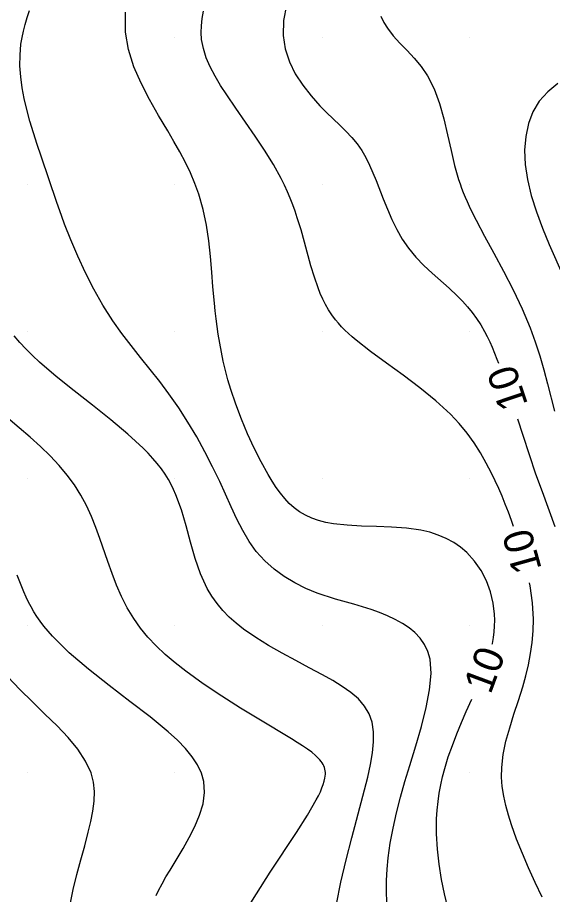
# Model space of a CAD drawing. Extents: x 2602990 to 2605851, y 618069 to 619180.
# Drawn here: x 2603439.3 to 2603475.7, y 618261.7 to 618321.3 of the extents above; entities that cross this region are included whole.
import ezdxf

# ---------------------------------------------------------------- set-up
doc = ezdxf.new("R2010")
doc.units = 0
for name, color, linetype in [('DTM Contours Major', 7, 'Continuous'), ('DTM Contours Major Text', 7, 'Continuous'), ('DTM Contours Minor', 7, 'Continuous'), ('DTM Contours Minor Text', 7, 'Continuous'), ('Exist DTM QL2 LIDAR Elevation Point', 7, 'Continuous')]:
    doc.layers.add(name, color=color, linetype=linetype)

msp = doc.modelspace()

# ---------------------------------------------------------------- linework, layer by layer
at = {"layer": 'DTM Contours Major'}
for points in [[(2603457.587, 618322.179), (2603457.385, 618321.128), (2603457.351, 618320.108), (2603457.49, 618319.199), (2603457.776, 618318.329), (2603458.182, 618317.503), (2603458.682, 618316.725), (2603459.249, 618315.998), (2603459.855, 618315.327), (2603460.308, 618314.873), (2603461.201, 618314.021), (2603461.624, 618313.604), (2603462.02, 618313.181), (2603462.38, 618312.741), (2603462.694, 618312.283), (2603462.973, 618311.803), (2603463.225, 618311.3), (2603463.456, 618310.779), (2603463.676, 618310.24), (2603464.156, 618308.997), (2603464.436, 618308.3), (2603464.739, 618307.604), (2603465.074, 618306.922), (2603465.451, 618306.264), (2603465.878, 618305.64), (2603466.376, 618305.04), (2603466.92, 618304.479), (2603467.492, 618303.946), (2603468.643, 618302.923), (2603469.186, 618302.412), (2603469.548, 618302.041), (2603469.888, 618301.661), (2603470.206, 618301.269), (2603470.504, 618300.861), (2603470.782, 618300.436), (2603471.042, 618299.99), (2603471.223, 618299.644), (2603471.396, 618299.283), (2603471.564, 618298.908), (2603471.727, 618298.515), (2603471.887, 618298.106), (2603471.991, 618297.828)], [(2603473.271, 618294.039), (2603473.634, 618292.925), (2603474.065, 618291.621), (2603474.515, 618290.312), (2603474.953, 618289.098), (2603475.823, 618286.73)]]:
    msp.add_lwpolyline(points, dxfattribs=at)
at = {"layer": 'DTM Contours Minor'}
for points in [[(2603464.407, 618261.174), (2603464.383, 618261.915), (2603464.387, 618262.665), (2603464.421, 618263.426), (2603464.489, 618264.202), (2603464.629, 618265.196), (2603464.821, 618266.215), (2603465.058, 618267.255), (2603465.332, 618268.314), (2603465.635, 618269.39), (2603465.959, 618270.479), (2603466.365, 618271.813), (2603466.751, 618273.134), (2603467.079, 618274.412), (2603467.311, 618275.618), (2603467.409, 618276.722), (2603467.336, 618277.694), (2603467.186, 618278.229), (2603466.96, 618278.706), (2603466.666, 618279.13), (2603466.313, 618279.506), (2603465.909, 618279.84), (2603465.462, 618280.138), (2603464.97, 618280.41), (2603464.448, 618280.654), (2603463.901, 618280.874), (2603463.334, 618281.075), (2603462.752, 618281.261), (2603462.161, 618281.435), (2603460.916, 618281.788), (2603460.498, 618281.914), (2603460.081, 618282.05), (2603459.663, 618282.199), (2603458.904, 618282.513), (2603458.157, 618282.886), (2603457.434, 618283.321), (2603456.748, 618283.821), (2603456.11, 618284.391), (2603455.532, 618285.035), (2603455.046, 618285.712), (2603454.61, 618286.449), (2603454.206, 618287.234), (2603453.821, 618288.058), (2603453.043, 618289.781), (2603452.559, 618290.79), (2603452.038, 618291.801), (2603451.481, 618292.81), (2603450.888, 618293.807), (2603450.259, 618294.787), (2603449.594, 618295.741), (2603448.967, 618296.575), (2603448.323, 618297.393), (2603447.672, 618298.205), (2603447.026, 618299.02), (2603446.395, 618299.85), (2603445.791, 618300.702), (2603445.112, 618301.767), (2603444.487, 618302.865), (2603443.915, 618303.981), (2603443.394, 618305.1), (2603442.924, 618306.206), (2603442.504, 618307.286), (2603442.314, 618307.805), (2603441.961, 618308.82), (2603441.46, 618310.305), (2603440.911, 618311.902), (2603440.642, 618312.697), (2603440.385, 618313.491), (2603440.146, 618314.282), (2603439.933, 618315.07), (2603439.759, 618315.815), (2603439.619, 618316.557), (2603439.521, 618317.298), (2603439.47, 618318.038), (2603439.475, 618318.778), (2603439.54, 618319.519), (2603439.612, 618319.965), (2603439.707, 618320.414), (2603439.825, 618320.867), (2603439.965, 618321.328), (2603440.127, 618321.799)], [(2603471.563, 618278.726), (2603471.574, 618278.773), (2603471.645, 618279.166), (2603471.697, 618279.56), (2603471.727, 618279.955), (2603471.735, 618280.354), (2603471.719, 618280.756), (2603471.621, 618281.522), (2603471.435, 618282.284), (2603471.163, 618283.025), (2603470.807, 618283.729), (2603470.367, 618284.378), (2603469.846, 618284.954), (2603469.416, 618285.321), (2603468.945, 618285.641), (2603468.437, 618285.915), (2603467.893, 618286.145), (2603467.315, 618286.331), (2603466.706, 618286.474), (2603465.737, 618286.615), (2603464.728, 618286.69), (2603463.703, 618286.727), (2603462.688, 618286.756), (2603461.707, 618286.806), (2603460.788, 618286.906), (2603460.263, 618287.004), (2603459.769, 618287.133), (2603459.307, 618287.295), (2603458.874, 618287.492), (2603458.471, 618287.727), (2603458.097, 618287.999), (2603457.767, 618288.294), (2603457.459, 618288.623), (2603457.167, 618288.984), (2603456.886, 618289.378), (2603456.614, 618289.801), (2603456.344, 618290.252), (2603455.867, 618291.117), (2603455.396, 618292.047), (2603454.943, 618293.023), (2603454.518, 618294.028), (2603454.131, 618295.042), (2603453.794, 618296.046), (2603453.603, 618296.693), (2603453.435, 618297.329), (2603453.288, 618297.957), (2603453.159, 618298.578), (2603453.047, 618299.195), (2603452.948, 618299.808), (2603452.873, 618300.329), (2603452.805, 618300.852), (2603452.744, 618301.379), (2603452.688, 618301.913), (2603452.588, 618303.009), (2603452.505, 618304.027), (2603452.413, 618305.076), (2603452.296, 618306.143), (2603452.137, 618307.213), (2603451.921, 618308.274), (2603451.63, 618309.312), (2603451.365, 618310.048), (2603451.057, 618310.77), (2603450.712, 618311.483), (2603450.336, 618312.193), (2603449.934, 618312.905), (2603449.512, 618313.624), (2603448.888, 618314.675), (2603448.271, 618315.752), (2603447.701, 618316.857), (2603447.216, 618317.989), (2603446.853, 618319.149), (2603446.65, 618320.338), (2603446.644, 618321.697)], [(2603473.017, 618286.733), (2603472.877, 618287.135), (2603472.667, 618287.698), (2603472.452, 618288.248), (2603472.231, 618288.786), (2603472.002, 618289.313), (2603471.763, 618289.833), (2603471.514, 618290.346), (2603471.153, 618291.041), (2603470.761, 618291.726), (2603470.331, 618292.402), (2603469.855, 618293.066), (2603469.326, 618293.717), (2603468.737, 618294.354), (2603467.742, 618295.275), (2603466.648, 618296.163), (2603465.507, 618297.018), (2603464.372, 618297.839), (2603463.295, 618298.628), (2603462.327, 618299.385), (2603462.052, 618299.618), (2603461.793, 618299.849), (2603461.55, 618300.08), (2603461.322, 618300.311), (2603461.11, 618300.543), (2603460.913, 618300.779), (2603460.661, 618301.115), (2603460.436, 618301.46), (2603460.232, 618301.816), (2603460.049, 618302.184), (2603459.881, 618302.565), (2603459.726, 618302.961), (2603459.477, 618303.686), (2603459.247, 618304.451), (2603458.803, 618306.06), (2603458.57, 618306.886), (2603458.316, 618307.715), (2603458.168, 618308.159), (2603458.009, 618308.602), (2603457.837, 618309.044), (2603457.651, 618309.487), (2603457.449, 618309.931), (2603457.228, 618310.378), (2603456.694, 618311.34), (2603456.093, 618312.308), (2603455.451, 618313.273), (2603454.141, 618315.163), (2603453.524, 618316.071), (2603453.106, 618316.72), (2603452.728, 618317.355), (2603452.402, 618317.98), (2603452.135, 618318.599), (2603451.937, 618319.216), (2603451.818, 618319.837), (2603451.785, 618320.302), (2603451.796, 618320.775), (2603451.849, 618321.257), (2603451.941, 618321.753)], [(2603463.996, 618321.416), (2603464.196, 618321.004), (2603464.441, 618320.609), (2603464.841, 618320.095), (2603465.296, 618319.594), (2603465.78, 618319.088), (2603466.268, 618318.562), (2603466.737, 618317.997), (2603467.16, 618317.378), (2603467.615, 618316.476), (2603467.978, 618315.485), (2603468.274, 618314.436), (2603468.528, 618313.361), (2603468.765, 618312.292), (2603469.011, 618311.26), (2603469.096, 618310.942), (2603469.185, 618310.631), (2603469.278, 618310.324), (2603469.378, 618310.022), (2603469.483, 618309.723), (2603469.596, 618309.426), (2603469.72, 618309.121), (2603469.852, 618308.816), (2603469.993, 618308.508), (2603470.297, 618307.882), (2603470.461, 618307.56), (2603471.042, 618306.464), (2603471.675, 618305.298), (2603472.33, 618304.076), (2603472.979, 618302.815), (2603473.592, 618301.53), (2603474.138, 618300.236), (2603474.488, 618299.277), (2603474.795, 618298.322), (2603475.07, 618297.373), (2603475.322, 618296.429), (2603475.798, 618294.56)], [(2603476.033, 618316.839), (2603475.344, 618316.288), (2603474.762, 618315.646), (2603474.327, 618314.925), (2603474.02, 618314.119), (2603473.836, 618313.241), (2603473.767, 618312.307), (2603473.809, 618311.33), (2603473.953, 618310.324), (2603474.214, 618309.228), (2603474.564, 618308.121), (2603474.98, 618307.01), (2603475.439, 618305.898), (2603476.397, 618303.698)], [(2603460.991, 618261.04), (2603461.28, 618262.546), (2603461.631, 618264.055), (2603462.016, 618265.544), (2603462.781, 618268.38), (2603463.106, 618269.683), (2603463.291, 618270.535), (2603463.426, 618271.334), (2603463.498, 618272.081), (2603463.493, 618272.773), (2603463.398, 618273.41), (2603463.199, 618273.991), (2603462.886, 618274.517), (2603462.468, 618274.997), (2603461.96, 618275.439), (2603461.374, 618275.855), (2603460.723, 618276.254), (2603460.022, 618276.647), (2603459.134, 618277.121), (2603458.215, 618277.606), (2603457.286, 618278.106), (2603456.37, 618278.627), (2603455.489, 618279.173), (2603454.665, 618279.749), (2603454.162, 618280.149), (2603453.694, 618280.568), (2603453.263, 618281.01), (2603452.869, 618281.479), (2603452.513, 618281.979), (2603452.196, 618282.514), (2603451.748, 618283.498), (2603451.38, 618284.558), (2603451.061, 618285.66), (2603450.758, 618286.771), (2603450.437, 618287.856), (2603450.065, 618288.883), (2603449.91, 618289.238), (2603449.742, 618289.581), (2603449.56, 618289.914), (2603449.33, 618290.287), (2603449.078, 618290.651), (2603448.805, 618291.007), (2603448.508, 618291.358), (2603448.189, 618291.707), (2603447.845, 618292.056), (2603446.805, 618293.011), (2603445.641, 618293.982), (2603444.404, 618294.964), (2603443.149, 618295.949), (2603441.93, 618296.932), (2603440.8, 618297.906), (2603440.322, 618298.351), (2603439.874, 618298.797), (2603439.456, 618299.245), (2603439.067, 618299.699)], [(2603454.602, 618260.228), (2603455.534, 618261.744), (2603456.483, 618263.217), (2603458.263, 618265.925), (2603459.01, 618267.105), (2603459.606, 618268.132), (2603459.756, 618268.42), (2603459.886, 618268.69), (2603459.995, 618268.945), (2603460.085, 618269.184), (2603460.153, 618269.409), (2603460.199, 618269.62), (2603460.217, 618269.75), (2603460.225, 618269.876), (2603460.224, 618269.997), (2603460.213, 618270.114), (2603460.193, 618270.227), (2603460.162, 618270.337), (2603460.121, 618270.444), (2603460.07, 618270.549), (2603460.01, 618270.652), (2603459.939, 618270.754), (2603459.858, 618270.856), (2603459.768, 618270.957), (2603459.553, 618271.163), (2603459.299, 618271.372), (2603459.008, 618271.588), (2603458.68, 618271.811), (2603458.317, 618272.044), (2603457.92, 618272.29), (2603455.707, 618273.622), (2603454.46, 618274.381), (2603453.183, 618275.185), (2603451.926, 618276.022), (2603450.736, 618276.88), (2603450.016, 618277.448), (2603449.347, 618278.022), (2603448.73, 618278.607), (2603448.166, 618279.206), (2603447.657, 618279.822), (2603447.203, 618280.46), (2603446.761, 618281.199), (2603446.378, 618281.962), (2603446.04, 618282.744), (2603445.735, 618283.538), (2603445.451, 618284.34), (2603444.908, 618285.907), (2603444.627, 618286.664), (2603444.322, 618287.41), (2603443.984, 618288.142), (2603443.604, 618288.857), (2603443.172, 618289.551), (2603442.679, 618290.224), (2603442.128, 618290.879), (2603441.523, 618291.523), (2603440.868, 618292.161), (2603440.168, 618292.799), (2603439.425, 618293.443), (2603437.108, 618295.389)], [(2603448.724, 618261.641), (2603448.888, 618261.978), (2603449.13, 618262.436), (2603449.392, 618262.898), (2603449.669, 618263.368), (2603450.55, 618264.832), (2603450.971, 618265.572), (2603451.358, 618266.331), (2603451.682, 618267.1), (2603451.912, 618267.869), (2603452.019, 618268.631), (2603451.973, 618269.376), (2603451.811, 618269.95), (2603451.542, 618270.513), (2603451.173, 618271.07), (2603450.712, 618271.626), (2603450.166, 618272.187), (2603449.542, 618272.758), (2603448.311, 618273.778), (2603446.947, 618274.835), (2603445.525, 618275.92), (2603444.123, 618277.025), (2603442.816, 618278.143), (2603441.679, 618279.264), (2603441.381, 618279.601), (2603441.104, 618279.939), (2603440.848, 618280.28), (2603440.628, 618280.599), (2603440.424, 618280.922), (2603440.232, 618281.251), (2603440.053, 618281.586), (2603439.884, 618281.929), (2603439.723, 618282.281), (2603439.27, 618283.412)], [(2603474.951, 618261.511), (2603474.482, 618262.509), (2603474.033, 618263.508), (2603473.611, 618264.498), (2603473.224, 618265.475), (2603472.882, 618266.43), (2603472.669, 618267.095), (2603472.489, 618267.75), (2603472.347, 618268.398), (2603472.25, 618269.043), (2603472.202, 618269.688), (2603472.21, 618270.339), (2603472.311, 618271.224), (2603472.499, 618272.123), (2603472.75, 618273.034), (2603473.038, 618273.956), (2603473.341, 618274.888), (2603473.633, 618275.826), (2603473.842, 618276.572), (2603474.024, 618277.323), (2603474.173, 618278.081), (2603474.283, 618278.848), (2603474.349, 618279.625), (2603474.365, 618280.414), (2603474.296, 618281.544), (2603474.133, 618282.688), (2603474.092, 618282.885)], [(2603442.872, 618261.017), (2603443.094, 618262.047), (2603443.345, 618263.059), (2603443.608, 618264.048), (2603443.868, 618265.007), (2603444.11, 618265.931), (2603444.284, 618266.657), (2603444.421, 618267.358), (2603444.506, 618268.037), (2603444.525, 618268.696), (2603444.462, 618269.339), (2603444.303, 618269.968), (2603443.933, 618270.778), (2603443.402, 618271.577), (2603442.743, 618272.37), (2603441.988, 618273.166), (2603441.169, 618273.972), (2603440.319, 618274.796), (2603439.469, 618275.64), (2603438.639, 618276.51)], [(2603468.555, 618260.801), (2603468.321, 618261.741), (2603468.119, 618262.731), (2603467.957, 618263.754), (2603467.842, 618264.793), (2603467.783, 618265.833), (2603467.787, 618266.857), (2603467.822, 618267.444), (2603467.881, 618268.022), (2603467.962, 618268.591), (2603468.066, 618269.153), (2603468.19, 618269.71), (2603468.335, 618270.264), (2603468.577, 618271.057), (2603468.853, 618271.844), (2603469.153, 618272.623), (2603469.471, 618273.391), (2603469.799, 618274.148), (2603470.173, 618274.983)]]:
    msp.add_lwpolyline(points, dxfattribs=at)
at = {"layer": 'Exist DTM QL2 LIDAR Elevation Point'}
for p, q in [((2603440, 618320), (2603440, 618320)), ((2603450, 618320), (2603450, 618320)), ((2603460, 618320), (2603460, 618320)), ((2603470, 618320), (2603470, 618320)), ((2603440, 618310), (2603440, 618310)), ((2603450, 618310), (2603450, 618310)), ((2603460, 618310), (2603460, 618310)), ((2603470, 618310), (2603470, 618310)), ((2603440, 618300), (2603440, 618300)), ((2603450, 618300), (2603450, 618300)), ((2603460, 618300), (2603460, 618300)), ((2603470, 618300), (2603470, 618300)), ((2603440, 618290), (2603440, 618290)), ((2603450, 618290), (2603450, 618290)), ((2603460, 618290), (2603460, 618290)), ((2603470, 618290), (2603470, 618290)), ((2603440, 618280), (2603440, 618280)), ((2603450, 618280), (2603450, 618280)), ((2603460, 618280), (2603460, 618280)), ((2603470, 618280), (2603470, 618280)), ((2603440, 618270), (2603440, 618270)), ((2603450, 618270), (2603450, 618270)), ((2603460, 618270), (2603460, 618270)), ((2603470, 618270), (2603470, 618270))]:
    msp.add_line(p, q, dxfattribs=at)

# ---------------------------------------------------------------- texts
at = {"layer": 'DTM Contours Major Text'}
msp.add_text('10', height=2, rotation=108.6689, dxfattribs=at).set_placement((2603474.011, 618295.029))
at = {"layer": 'DTM Contours Minor Text'}
for rotation, p in [(105.60867, (2603474.941, 618283.847)), (69.62494, (2603471.448, 618275.254))]:
    msp.add_text('10', height=2, rotation=rotation, dxfattribs=at).set_placement(p)

doc.saveas('drawing.dxf')
